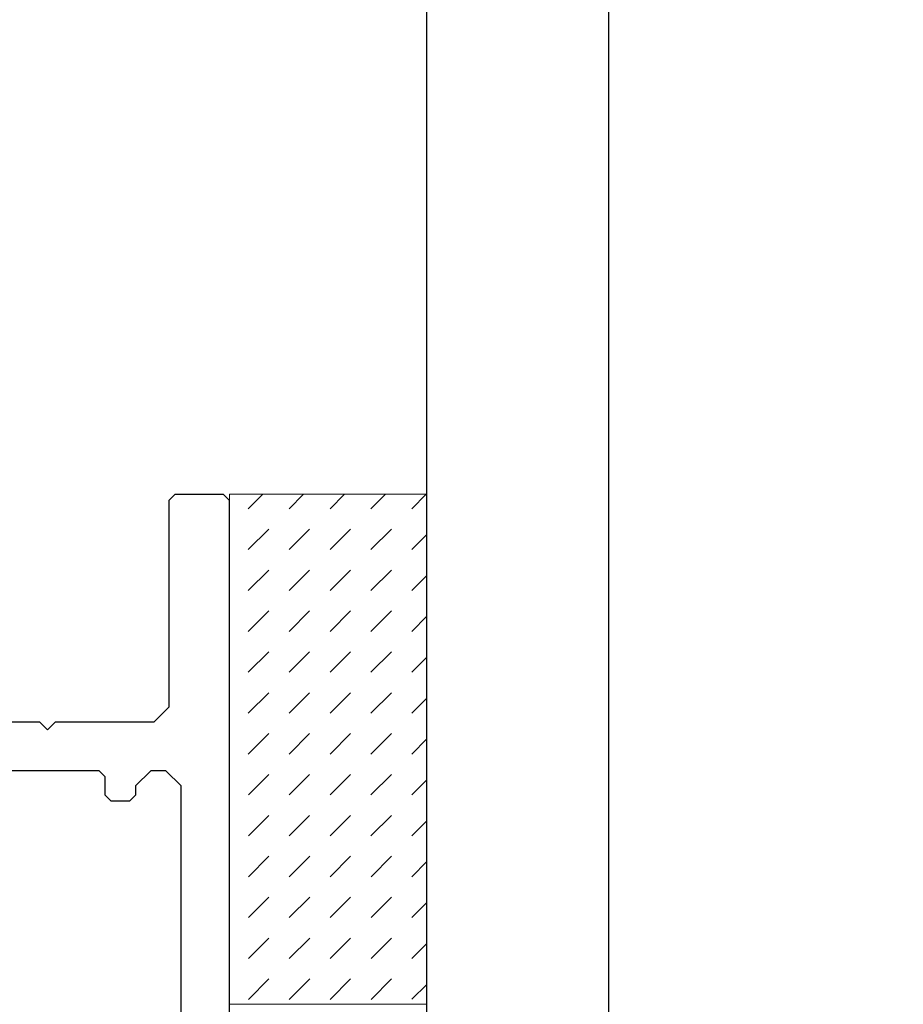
# Model space of a CAD drawing. Header units: millimetres. Extents: x -637441 to -130928, y -380379 to -53767.
# Tile 324 of 390: x -337372 to -337342, y -152820 to -152788. Entities that reach past the tile are written whole.
import ezdxf

# ---------------------------------------------------------------- set-up
doc = ezdxf.new("R2010")
doc.units = ezdxf.units.MM
doc.header["$LTSCALE"] = 10
for name, color, linetype, lineweight in [('CKTEXTY_MALE', 7, 'Continuous', 25), ('MB-kreskowanie', 8, 'Continuous', 5), ('MB-uszczelki_tworzywa', 8, 'Continuous', 9)]:
    doc.layers.add(name, color=color, linetype=linetype, lineweight=lineweight)
doc.layers.add('CrossSectionsGlass', color=4, linetype='Continuous')
doc.layers.add('CrossSectionsProfils', color=7, linetype='Continuous')
doc.styles.get("Standard").update_dxf_attribs({"font": 'simplex.shx', "width": 0.8})
doc.dimstyles.new('normální', dxfattribs={"dimscale": 50, "dimtxt": 2.5, "dimasz": 2.5, "dimexe": 1.768, "dimexo": 5, "dimtad": 1, "dimrnd": 1, "dimtxsty": 'Standard', "dimblk1": 'OBLIQUE', "dimblk2": 'OBLIQUE', "dimsah": 1, "dimcen": 2.5, "dimdle": 1.8, "dimadec": 0, "dimazin": 0, "dimtfac": 1, "dimtix": 1, "dimtmove": 2, "dimatfit": 3, "dimfxl": 1, "dimarcsym": 0})

# ---------------------------------------------------------------- blocks, each defined once
blk = doc.blocks.new('K43_2105_X', base_point=(1276.174, 1370.825))
at = {"layer": 'CrossSectionsProfils', "flags": 128}
for points in [[(1289.474, 1359.325), (1289.674, 1359.525), (1289.674, 1361.125), (1289.474, 1361.325), (1282.674, 1361.325), (1282.174, 1361.825), (1282.174, 1365.075), (1281.924, 1365.325), (1282.174, 1365.575), (1282.174, 1368.825), (1282.674, 1369.325), (1285.174, 1369.325), (1285.674, 1369.825), (1285.674, 1370.325), (1285.174, 1370.825), (1258.174, 1370.825), (1257.674, 1370.325), (1257.674, 1369.725), (1258.174, 1369.225), (1261.174, 1369.225), (1261.674, 1368.725), (1261.674, 1366.575), (1261.924, 1366.325), (1261.674, 1366.075), (1261.674, 1363.925), (1261.174, 1363.425), (1258.174, 1363.425), (1257.674, 1362.925), (1257.674, 1362.325), (1258.174, 1361.825), (1269.174, 1361.825), (1269.674, 1361.325), (1269.674, 1356.325), (1269.174, 1355.825), (1258.174, 1355.825), (1257.674, 1355.325), (1257.674, 1354.725), (1258.174, 1354.225), (1270.474, 1354.225), (1271.474, 1355.225), (1271.474, 1358.825), (1271.974, 1359.325), (1289.474, 1359.325)], [(1280.574, 1361.425), (1280.574, 1361.925), (1280.074, 1362.425), (1279.774, 1362.425), (1279.574, 1362.625), (1279.574, 1363.225), (1279.774, 1363.425), (1280.374, 1363.425), (1280.574, 1363.625), (1280.574, 1369.025), (1280.374, 1369.225), (1263.474, 1369.225), (1263.274, 1369.025), (1263.274, 1363.625), (1263.474, 1363.425), (1270.474, 1363.425), (1271.474, 1362.425), (1271.474, 1361.425), (1271.974, 1360.925), (1280.074, 1360.925), (1280.574, 1361.425)]]:
    blk.add_lwpolyline(points, dxfattribs=at)
blk = doc.blocks.new('_OBLIQUE')
at = {"color": 0, "linetype": 'ByBlock'}
blk.add_line((-0.5, -0.5), (0.5, 0.5), dxfattribs=at)

msp = doc.modelspace()

# ---------------------------------------------------------------- hatches: boundary and pattern name
at = {"layer": 'MB-kreskowanie'}
h = msp.add_hatch(dxfattribs=at)
h.set_pattern_fill('DASH', color=256, scale=0.3, angle=225.0195, style=0)
h.set_pattern_definition([(225.01945, (-337259.4143, -153332.7701), (0.0004573, -1.3470383), [0.9525, -0.9525])])
h.paths.add_polyline_path([(-337364.602, -152803.613), (-337358.102, -152803.613), (-337358.102, -152820.413), (-337364.602, -152820.413)])

# ---------------------------------------------------------------- linework, layer by layer
at = {"layer": 'CKTEXTY_MALE', "color": 7}
msp.add_circle((-337561.835, -152476.154), 613.638, dxfattribs=at)
at = {"layer": 'CrossSectionsGlass', "color": 1}
for p, q in [((-337352.102, -152835.225), (-337352.102, -148946.4)), ((-337358.102, -152835.225), (-337358.102, -152136.07)), ((-337352.102, -152835.225), (-337352.102, -152136.07))]:
    msp.add_line(p, q, dxfattribs=at)
at = {"layer": 'MB-uszczelki_tworzywa'}
msp.add_lwpolyline([(-337364.602, -152803.613), (-337364.602, -152820.413), (-337358.102, -152820.413), (-337358.102, -152803.613)], close=True, dxfattribs=at)

# ---------------------------------------------------------------- block references
at = {"layer": 'CrossSectionsProfils', "xscale": -1, "yscale": -1, "rotation": 270}
msp.add_blockref('K43_2105_X', (-337376.102, -152817.125), dxfattribs=at)

# ---------------------------------------------------------------- leaders
at = {"layer": 'CKTEXTY_MALE', "color": 7}
msp.add_leader([(-337568.461, -152633.178), (-337374.845, -153286.812), (-337292.342, -153295.059)], dimstyle='normální', override={"dimgap": 0.625, "dimtad": 0}, dxfattribs=at)

doc.saveas('drawing.dxf')
